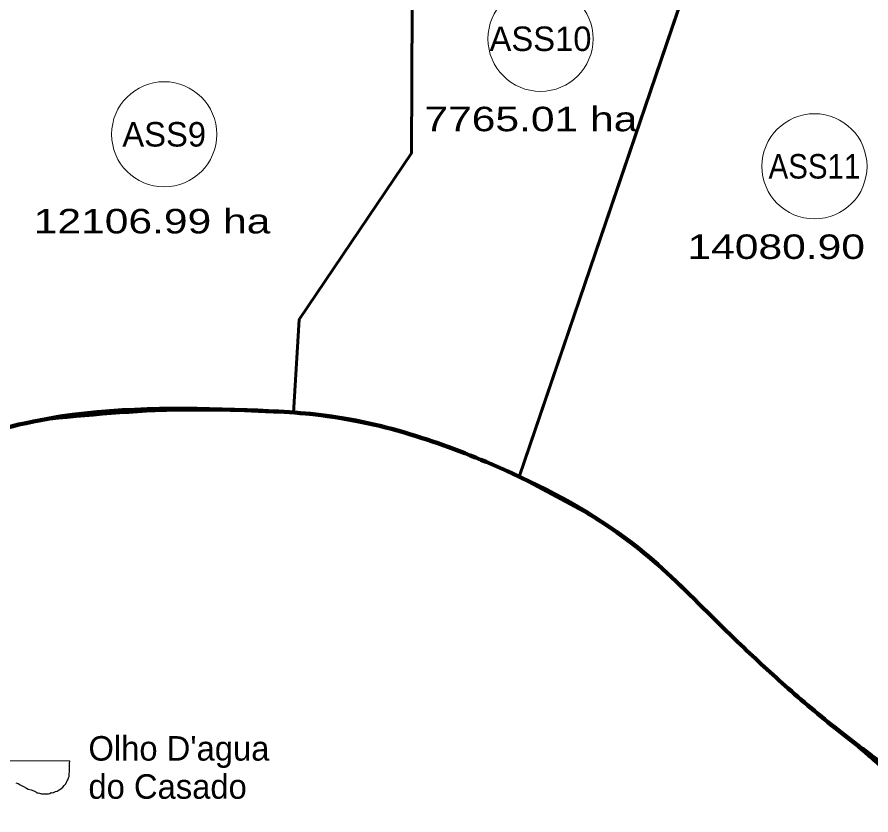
# Model space of a CAD drawing. Extents: x -1643653 to 4543381, y 1624270 to 13878484.
# Drawn here: x 627885 to 645322, y 8948540 to 8964825 of the extents above; entities that cross this region are included whole.
import ezdxf
from ezdxf.enums import TextEntityAlignment as Align

# ---------------------------------------------------------------- set-up
doc = ezdxf.new("R2010")
doc.units = 0
doc.header["$LTSCALE"] = 200
for name, color, linetype, lineweight in [('1', 7, 'Continuous', 13), ('21', 7, 'Continuous', 25), ('26', 7, 'Continuous', 106), ('27', 7, 'Continuous', 53), ('28', 7, 'Continuous', 53), ('45', 7, 'Continuous', 13)]:
    doc.layers.add(name, color=color, linetype=linetype, lineweight=lineweight)
doc.layers.add('41', color=7, linetype='Continuous')
doc.layers.add('63', color=7, linetype='Continuous')

msp = doc.modelspace()

# ---------------------------------------------------------------- linework, layer by layer
at = {"layer": '1', "lineweight": 25}
msp.add_spline([(814781, 9009175.5), (814787.2, 9009173.4), (814796.9, 9009173.4), (814799.4, 9009172.4), (814805.1, 9009174.5), (814805.6, 9009176.5), (814811.7, 9009179.5), (814811.7, 9009179.5), (814801.5, 9009181), (814790.7, 9009181.5), (814784.1, 9009183.1), (814777.4, 9009185.1), (814778.4, 9009175.5)], degree=3, dxfattribs=at)
at = {"layer": '21'}
msp.add_lwpolyline([(627859, 8949198.2), (627903.8, 8949177.9), (627948.7, 8949152.7), (628014.1, 8949120.8), (628075.7, 8949086.9), (628110.6, 8949066.7), (628173, 8949048.9), (628225.4, 8949033.6), (628265.2, 8949010.9), (628287.6, 8948988.2), (628315.1, 8948988.1), (628342.5, 8948985.4), (628384.9, 8948970.2), (628409.9, 8948970.1), (628442.4, 8948969.9), (628474.9, 8948969.7), (628499.9, 8948969.6), (628525, 8948972), (628555, 8948976.8), (628582.6, 8948994.2), (628612.6, 8948994), (628640.2, 8949006.4), (628670.3, 8949021.2), (628702.8, 8949023.6), (628745.5, 8949053.4), (628778.1, 8949073.2), (628818.4, 8949105.5), (628848.6, 8949140.4), (628878.8, 8949175.3), (628896.5, 8949205.2), (628909.2, 8949232.7), (628924.4, 8949257.6), (628937.2, 8949297.6), (628949.8, 8949325), (628950, 8949352.6), (628950.3, 8949387.6), (628952.9, 8949412.6), (628953.3, 8949462.7), (628953.4, 8949482.7), (628953.7, 8949520.2), (628953.8, 8949540.2), (628954, 8949562.7), (628954.2, 8949595.3), (628960.2, 8949636.4), (627600.1, 8949642.9)], dxfattribs=at)
at = {"layer": '26'}
msp.add_spline([(645710.9, 8949471.4), (644721.9, 8950215.5), (643631.5, 8951123.7), (642665.6, 8952010.9), (642072.6, 8952588.9), (640582.3, 8953977.6), (638005.5, 8955508.7), (636255.8, 8956201.4), (634307.9, 8956672.6), (632583.3, 8956799.8), (628516.3, 8956628.1), (626161.4, 8955993.9), (623953.8, 8955209.7), (622371.6, 8954682.1), (620725.9, 8954192.9), (619183.7, 8953970.3), (617209.7, 8953965.7), (615658.4, 8954379), (614681.6, 8955057.1), (613704.6, 8955684.2), (612906.2, 8956374.2), (612068.3, 8956835.4), (609416.9, 8956401.3), (608625.2, 8956035.7), (607870.9, 8955517.4), (607396.1, 8954883.6), (607164, 8954388.6), (606950.6, 8954069.9)], degree=3, dxfattribs=at)
at = {"layer": '27'}
msp.add_line((638138.7, 8955440.9), (643499.7, 8971179.3), dxfattribs=at)
for points in [[(643499.7, 8971179.3), (638138.7, 8955440.9), (639458.4, 8954733.9)], [(633530.9, 8956745.3), (633642.5, 8958653.7), (635936.8, 8962048.5), (635971.9, 8969532.8)], [(635971.9, 8969532.8), (635936.8, 8962048.5), (633642.5, 8958653.7), (633530.9, 8956745.3), (633530.9, 8956745.3)]]:
    msp.add_lwpolyline(points, dxfattribs=at)
for points in [[(628372, 8956602), (631243.2, 8956803.3), (633530.9, 8956745.3)], [(633530.9, 8956745.3), (633721.3, 8956728), (636313.6, 8956183.1), (638079.6, 8955470.7), (638138.7, 8955440.9)], [(621540.8, 8954419.8), (622371.6, 8954682.1), (623953.8, 8955209.7), (626795.7, 8956205.5), (628223, 8956576.8), (628372, 8956602)], [(639458.4, 8954733.9), (639993.2, 8954394), (641326.9, 8953340.4)], [(641326.9, 8953340.4), (642237.8, 8952425.4), (643343.9, 8951370.7), (644721.9, 8950215.5), (645411.6, 8949620.2)]]:
    msp.add_spline(points, degree=3, dxfattribs=at)
at = {"layer": '28'}
for points in [[(618257.6, 8953925.9), (619183.7, 8953970.3), (620725.9, 8954192.9), (622371.6, 8954682.1), (623953.8, 8955209.7), (626795.7, 8956205.5), (628223, 8956576.8), (631243.2, 8956803.3), (633721.3, 8956728), (636313.6, 8956183.1), (638079.6, 8955470.7), (639993.2, 8954394), (641326.9, 8953340.4), (642237.8, 8952425.4), (643343.9, 8951370.7), (644721.9, 8950215.5), (645793.1, 8949290.9)], [(618257.6, 8953925.9), (619183.7, 8953970.3), (620725.9, 8954192.9), (622371.6, 8954682.1), (623953.8, 8955209.7), (626185.5, 8955995.2), (628043.5, 8956541.4), (631351.2, 8956802.4), (633709.5, 8956728.8), (635993.8, 8956280.5), (637686.3, 8955648.2), (639291.4, 8954828.8), (640588.9, 8953973.3), (641709, 8952948.6), (643376.9, 8951340.4), (644721.9, 8950215.5), (645793.1, 8949290.9)]]:
    msp.add_spline(points, degree=3, dxfattribs=at)
at = {"layer": '45'}
for centre in [(638575, 8964382.8), (630889.4, 8962432.9), (644169.3, 8961779.2)]:
    msp.add_circle(centre, 1073.6, dxfattribs=at)

# ---------------------------------------------------------------- texts
at = {"layer": '41'}
for s, p in [("Olho D'agua", (629342.2, 8949648.8)), ('do Casado', (629342.2, 8948869.8))]:
    msp.add_text(s, height=500, dxfattribs=at).set_placement(p)
at = {"layer": '45'}
for s, p in [('ASS10', (638575, 8964132.8)), ('ASS9', (630889.4, 8962182.9))]:
    msp.add_text(s, height=500, dxfattribs=at).set_placement(p, align=Align.CENTER)
at = {"layer": '45', "width": 0.9}
msp.add_text('ASS11', height=500, dxfattribs=at).set_placement((644169.3, 8961529.2), align=Align.CENTER)
at = {"layer": '63', "width": 1.3}
for s, p in [(' 7765.01 ha', (635961.7, 8962495.2)), (' 12106.99 ha', (627983.5, 8960409.8)), (' 14080.90 ha', (641333.9, 8959888.4))]:
    msp.add_text(s, height=500, dxfattribs=at).set_placement(p)

doc.saveas('drawing.dxf')
